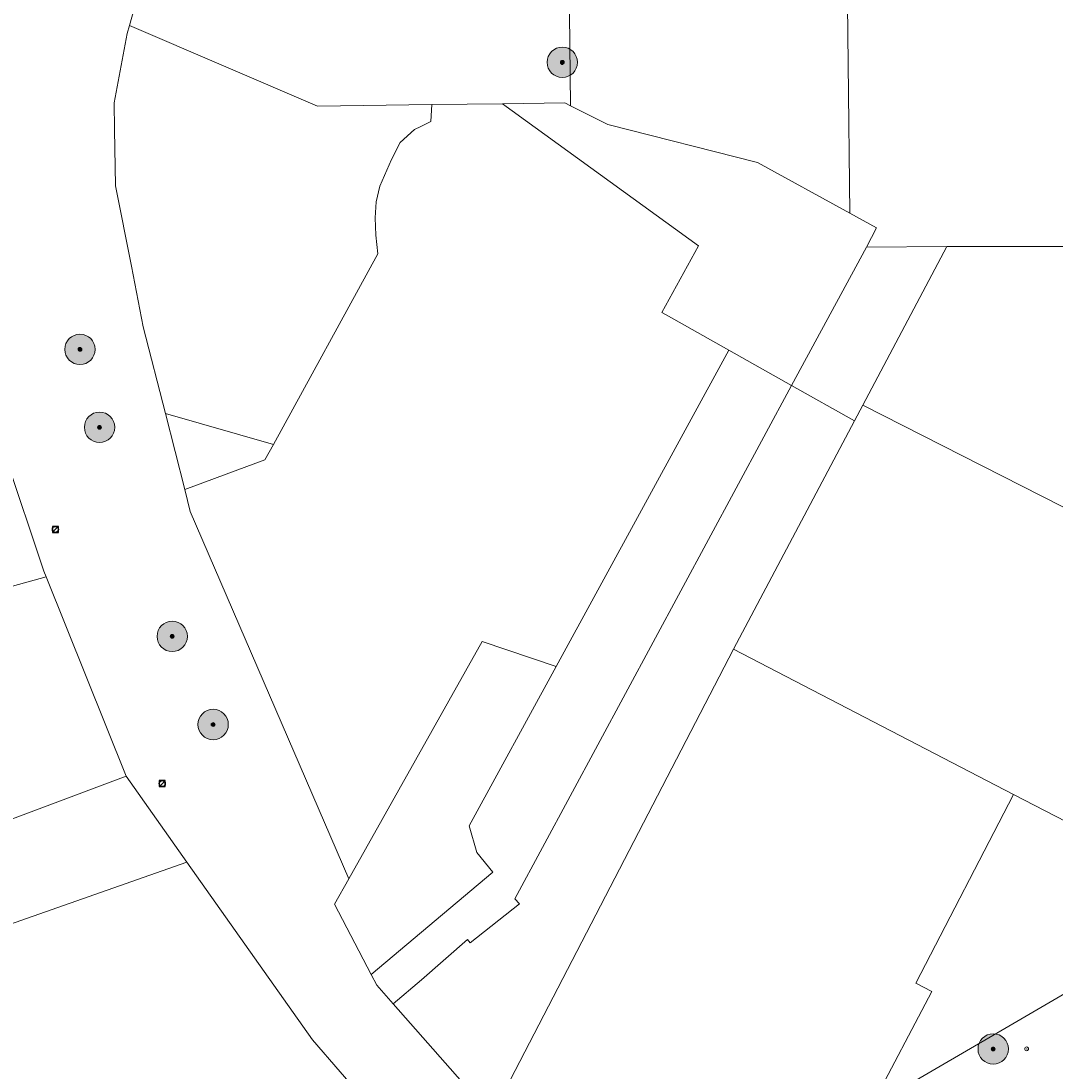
# Model space of a CAD drawing. Header units: metres. Extents: x 163628 to 168255, y 402691 to 405367.
# Tile 734 of 1056: x 165412 to 165549, y 403990 to 404128. Entities that reach past the tile are written whole.
import ezdxf

# ---------------------------------------------------------------- set-up
doc = ezdxf.new("R2010")
doc.units = ezdxf.units.M
for name, color, linetype, lineweight in [('X-CA190022.004-UO-DWM_Beplanting$0$B-WE-GR-BOOM-S AFKOMSTIG UIT BGT', 252, 'Continuous', 0), ('X-CA190022.004-UO-KAD_Percelen$0$B-WE-KG-GRENS_PERCEEL-GV', 150, 'Continuous', 9), ('X-CA190022.004-UO-WHM_Putten en kolken combi_v0.1$0$KOLK BGT', 252, 'Continuous', 0), ('X-CA190022.004-UO-WHM_Riolering gemeente_NLCS_v0.1$0$B-WE-RI-PUT-S', 252, 'Continuous', 15)]:
    doc.layers.add(name, color=color, linetype=linetype, lineweight=lineweight)
doc.layers.add('X-CA190022.004-UO-DWM_Beplanting$0$B-WE-GR-BOOM-S AFKOMSTIG UIT BOMENBESTAND GEMEENTE', color=252, linetype='Continuous')
doc.layers.add('X-CA190022.004-UO-DWM_Beplanting$0$N-GV-GR-GRAS-A-200', color=7, linetype='Continuous')
doc.styles.add('X-CA190022.004-UO-WHM_Putten en kolken combi_v0.1$0$ISOCPEUR 9 PT', font='isocpeur.ttf', dxfattribs={"height": 2.4402})

# ---------------------------------------------------------------- blocks, each defined once
blk = doc.blocks.new('X-CA190022.004-UO-WHM_Riolering gemeente_NLCS_v0.1$0$B-SRI-PUT_BETON-SO')
blk.add_line((-1.41, -1.41), (1.41, 1.41))
at = {"lineweight": -3, "flags": 128}
blk.add_lwpolyline([(2, -2), (2, 2), (-2, 2), (-2, -2)], close=True, dxfattribs=at)
at = {"lineweight": -3}
blk.add_circle((0, 0), 2, dxfattribs=at)
blk = doc.blocks.new('X-CA190022.004-UO-DWM_Beplanting$0$SGR-BOOM_01-SO')
at = {"linetype": 'ByBlock', "lineweight": 18}
h = blk.add_hatch(color=0, dxfattribs=at)
h.dxf.hatch_style = 1
edge = h.paths.add_edge_path()
edge.add_arc((0, 0), 0.25, 0, 360)
at = {"color": 0, "linetype": 'ByBlock', "lineweight": 18}
for radius in [2, 0.25]:
    blk.add_circle((0, 0), radius, dxfattribs=at)
blk = doc.blocks.new('X-CA190022.004-UO-DWM_Beplanting$0$IMGEOBoom')
at = {"transparency": 33554457}
h = blk.add_hatch(color=256, dxfattribs=at)
h.dxf.hatch_style = 1
edge = h.paths.add_edge_path()
edge.add_arc((0, 0), 100, 0, 360)
edge = h.paths.add_edge_path(flags=17)
edge.add_arc((0, 0), 12.5, 0, 360)
h = blk.add_hatch()
h.set_pattern_fill('ANGLE', color=256)
h.set_pattern_definition([(0, (0, 0), (0, 6.985), [5.08, -1.905]), (90, (0, 0), (-6.985, 4e-16), [5.08, -1.905])])
edge = h.paths.add_edge_path(flags=17)
edge.add_arc((0, 0), 12.5, 0, 360)
at = {"layer": 'X-CA190022.004-UO-DWM_Beplanting$0$N-GV-GR-GRAS-A-200'}
h = blk.add_hatch(color=256, dxfattribs=at)
h.dxf.hatch_style = 1
edge = h.paths.add_edge_path(flags=17)
edge.add_arc((0, 0), 12.5, 0, 360)
at = {"xscale": 50, "yscale": 50, "zscale": 50}
blk.add_blockref('X-CA190022.004-UO-DWM_Beplanting$0$SGR-BOOM_01-SO', (0, 0), dxfattribs=at)
blk = doc.blocks.new('X-CA190022.004-UO-WHM_Putten en kolken combi_v0.1$0$IMGEOKolk')
blk.add_circle((0, 0), 0.25)
at = {"insert": (0, 0), "char_height": 0.244, "attachment_point": 5, "style": 'X-CA190022.004-UO-WHM_Putten en kolken combi_v0.1$0$ISOCPEUR 9 PT'}
blk.add_mtext_dynamic_manual_height_columns('K', width=0.2523, gutter_width=12.2, heights=[0], dxfattribs=at)

msp = doc.modelspace()

# ---------------------------------------------------------------- linework, layer by layer
at = {"layer": 'X-CA190022.004-UO-KAD_Percelen$0$B-WE-KG-GRENS_PERCEEL-GV', "flags": 128}
for points in [[(165534.37, 404098.72), (165552.949, 404098.759), (165552.923, 404102.018), (165552.431, 404163.483), (165520.92, 404163.134), (165520.931, 404162.166), (165521.612, 404103.113), (165525.14, 404101.18), (165523.8, 404098.66)], [(165484.79, 404117.277), (165489.74, 404114.82), (165509.43, 404109.79), (165521.612, 404103.113), (165520.931, 404162.166), (165484.331, 404161.766)], [(165466.515, 404117.424), (165451.44, 404117.24), (165426.7, 404127.86), (165426.4, 404126.77), (165424.65, 404117.64), (165424.72, 404114.13), (165424.86, 404106.71), (165426.93, 404096.16), (165428.51, 404088.15), (165431.421, 404076.724), (165445.657, 404072.671), (165459.41, 404097.769), (165459.16, 404100.222), (165459.062, 404102.5), (165459.179, 404104.637), (165459.674, 404106.688), (165461.23, 404110.176), (165462.37, 404112.439), (165464.227, 404114.158), (165465.062, 404114.561), (165466.399, 404115.206)], [(165384.1, 404010.2), (165382.11, 404012.44), (165426.23, 404028.97), (165415.693, 404055.235), (165410.488, 404053.764), (165373.939, 404043.437), (165368.313, 404041.847), (165362.09, 404060.86), (165354.7, 404083.44), (165351.52, 404093.14), (165348.01, 404103.94), (165401.11, 404115.43), (165401.16, 404120.06), (165350.03, 404109.93), (165350.9, 404107.99), (165313.98, 404093.51), (165323.55, 403990.91), (165379.183, 404008.633)], [(165482.915, 404043.411), (165505.68, 404085.07), (165497.4, 404089.73), (165496.838, 404090.046), (165501.686, 404098.806), (165475.827, 404117.539), (165466.515, 404117.424), (165466.399, 404115.206), (165465.062, 404114.561), (165464.227, 404114.158), (165462.37, 404112.439), (165461.23, 404110.176), (165459.674, 404106.688), (165459.179, 404104.637), (165459.062, 404102.5), (165459.16, 404100.222), (165459.41, 404097.769), (165445.657, 404072.671), (165444.526, 404070.64), (165433.97, 404066.725), (165434.7, 404063.86), (165455.57, 404015.48), (165473.148, 404046.717)], [(165501.686, 404098.806), (165496.838, 404090.046), (165497.4, 404089.73), (165505.68, 404085.07), (165513.94, 404080.43), (165523.8, 404098.66), (165525.14, 404101.18), (165521.612, 404103.113), (165509.43, 404109.79), (165489.74, 404114.82), (165484.79, 404117.277), (165484.06, 404117.64), (165475.827, 404117.539)], [(165619.78, 404089.99), (165623.93, 404099.04), (165577.414, 404098.856), (165552.949, 404098.759), (165534.37, 404098.72), (165523.32, 404077.83), (165580.93, 404048.56), (165566.78, 404022.34), (165559.05, 404013.2), (165562.25, 404006.65), (165584.89, 404017.13), (165608.31, 404066.87), (165608.75, 404065.97)], [(165523.8, 404098.66), (165513.94, 404080.43), (165522.23, 404075.76), (165523.32, 404077.83), (165534.37, 404098.72)], [(165474.584, 404016.341), (165474.56, 404016.32), (165458.55, 404002.86), (165459.3, 404001.44), (165461.44, 403999.01), (165465.15, 404002.14), (165471.23, 404007.46), (165471.58, 404007.01), (165478.09, 404012.16), (165477.48, 404012.84), (165513.94, 404080.43), (165505.68, 404085.07), (165482.915, 404043.411), (165471.46, 404022.45), (165472.442, 404018.933)], [(165476.9, 403989.01), (165506.26, 404045.72), (165522.23, 404075.76), (165513.94, 404080.43), (165477.48, 404012.84), (165478.09, 404012.16), (165471.58, 404007.01), (165471.23, 404007.46), (165465.15, 404002.14), (165461.44, 403999.01), (165470.55, 403988.64), (165474.61, 403984.58)], [(165506.26, 404045.72), (165543.19, 404026.57), (165555.68, 404020.12), (165557.19, 404017.03), (165559.05, 404013.2), (165566.78, 404022.34), (165580.93, 404048.56), (165523.32, 404077.83), (165522.23, 404075.76)], [(165445.657, 404072.671), (165431.421, 404076.724), (165433.97, 404066.725), (165444.526, 404070.64)], [(165410.488, 404053.764), (165415.693, 404055.235), (165415.39, 404055.99), (165410.36, 404071.1), (165362.252, 404060.894), (165362.09, 404060.86), (165368.313, 404041.847), (165373.939, 404043.437)], [(165474.584, 404016.341), (165472.442, 404018.933), (165471.46, 404022.45), (165482.915, 404043.411), (165473.148, 404046.717), (165455.57, 404015.48), (165453.69, 404012.13), (165458.55, 404002.86), (165474.56, 404016.32)], [(165476.9, 403989.01), (165489.16, 403977.08), (165510.78, 403964.89), (165518.3, 403973.85), (165524.45, 403985.52), (165532.41, 404000.6), (165530.3, 404001.7), (165543.19, 404026.57), (165506.26, 404045.72)], [(165434.26, 404017.66), (165426.23, 404028.97), (165382.11, 404012.44), (165384.1, 404010.2), (165386.55, 404007.68), (165391.31, 404002.58)], [(165543.19, 404026.57), (165530.3, 404001.7), (165532.41, 404000.6), (165524.45, 403985.52), (165540.98, 403995.15), (165555.23, 404003.44), (165550.31, 404013.64), (165557.19, 404017.03), (165555.68, 404020.12)], [(165434.26, 404017.66), (165391.31, 404002.58), (165433.59, 403957.45), (165434.23, 403956.75), (165449.62, 403964.23), (165457.92, 403969.81), (165465.94, 403977.9), (165458.1, 403985.84), (165450.79, 403994.24)]]:
    msp.add_lwpolyline(points, close=True, dxfattribs=at)
for points in [[(165430.84, 404142.77), (165426.7, 404127.86), (165451.44, 404117.24), (165466.515, 404117.424), (165475.827, 404117.539), (165484.06, 404117.64), (165484.79, 404117.277), (165484.331, 404161.766)], [(165470.55, 403988.64), (165461.44, 403999.01), (165459.3, 404001.44), (165458.55, 404002.86), (165453.69, 404012.13), (165455.57, 404015.48), (165434.7, 404063.86), (165433.97, 404066.725), (165431.421, 404076.724), (165428.51, 404088.15), (165426.93, 404096.16), (165424.86, 404106.71), (165424.72, 404114.13), (165424.65, 404117.64), (165426.4, 404126.77), (165426.7, 404127.86), (165430.84, 404142.77)], [(165410.36, 404071.1), (165415.39, 404055.99), (165415.693, 404055.235), (165426.23, 404028.97), (165434.26, 404017.66), (165450.79, 403994.24), (165458.1, 403985.84)], [(165555.23, 404003.44), (165540.98, 403995.15), (165524.45, 403985.52), (165518.3, 403973.85), (165508.07, 403954.49), (165516.49, 403946.7), (165517, 403947.26), (165536.1, 403968.17), (165569.64, 403990.51)]]:
    msp.add_lwpolyline(points, dxfattribs=at)

# ---------------------------------------------------------------- block references
at = {"layer": 'X-CA190022.004-UO-DWM_Beplanting$0$B-WE-GR-BOOM-S AFKOMSTIG UIT BGT', "xscale": 0.02, "yscale": 0.02, "zscale": 0.02}
msp.add_blockref('X-CA190022.004-UO-DWM_Beplanting$0$IMGEOBoom', (165540.5, 403993.056), dxfattribs=at)
at = {"layer": 'X-CA190022.004-UO-DWM_Beplanting$0$B-WE-GR-BOOM-S AFKOMSTIG UIT BOMENBESTAND GEMEENTE', "xscale": 0.02, "yscale": 0.02, "zscale": 0.02}
for p in [(165483.717, 404122.998), (165420.159, 404085.189), (165422.742, 404074.925), (165432.317, 404047.394), (165437.711, 404035.785), (165540.5, 403993.056)]:
    msp.add_blockref('X-CA190022.004-UO-DWM_Beplanting$0$IMGEOBoom', p, dxfattribs=at)
at = {"layer": 'X-CA190022.004-UO-WHM_Putten en kolken combi_v0.1$0$KOLK BGT', "zscale": 0.5}
msp.add_blockref('X-CA190022.004-UO-WHM_Putten en kolken combi_v0.1$0$IMGEOKolk', (165544.901, 403993.065), dxfattribs=at)
at = {"layer": 'X-CA190022.004-UO-WHM_Riolering gemeente_NLCS_v0.1$0$B-WE-RI-PUT-S', "xscale": 0.2, "yscale": 0.2, "zscale": 0.2}
for p in [(165416.928, 404061.472), (165431.008, 404028)]:
    msp.add_blockref('X-CA190022.004-UO-WHM_Riolering gemeente_NLCS_v0.1$0$B-SRI-PUT_BETON-SO', p, dxfattribs=at)

doc.saveas('drawing.dxf')
